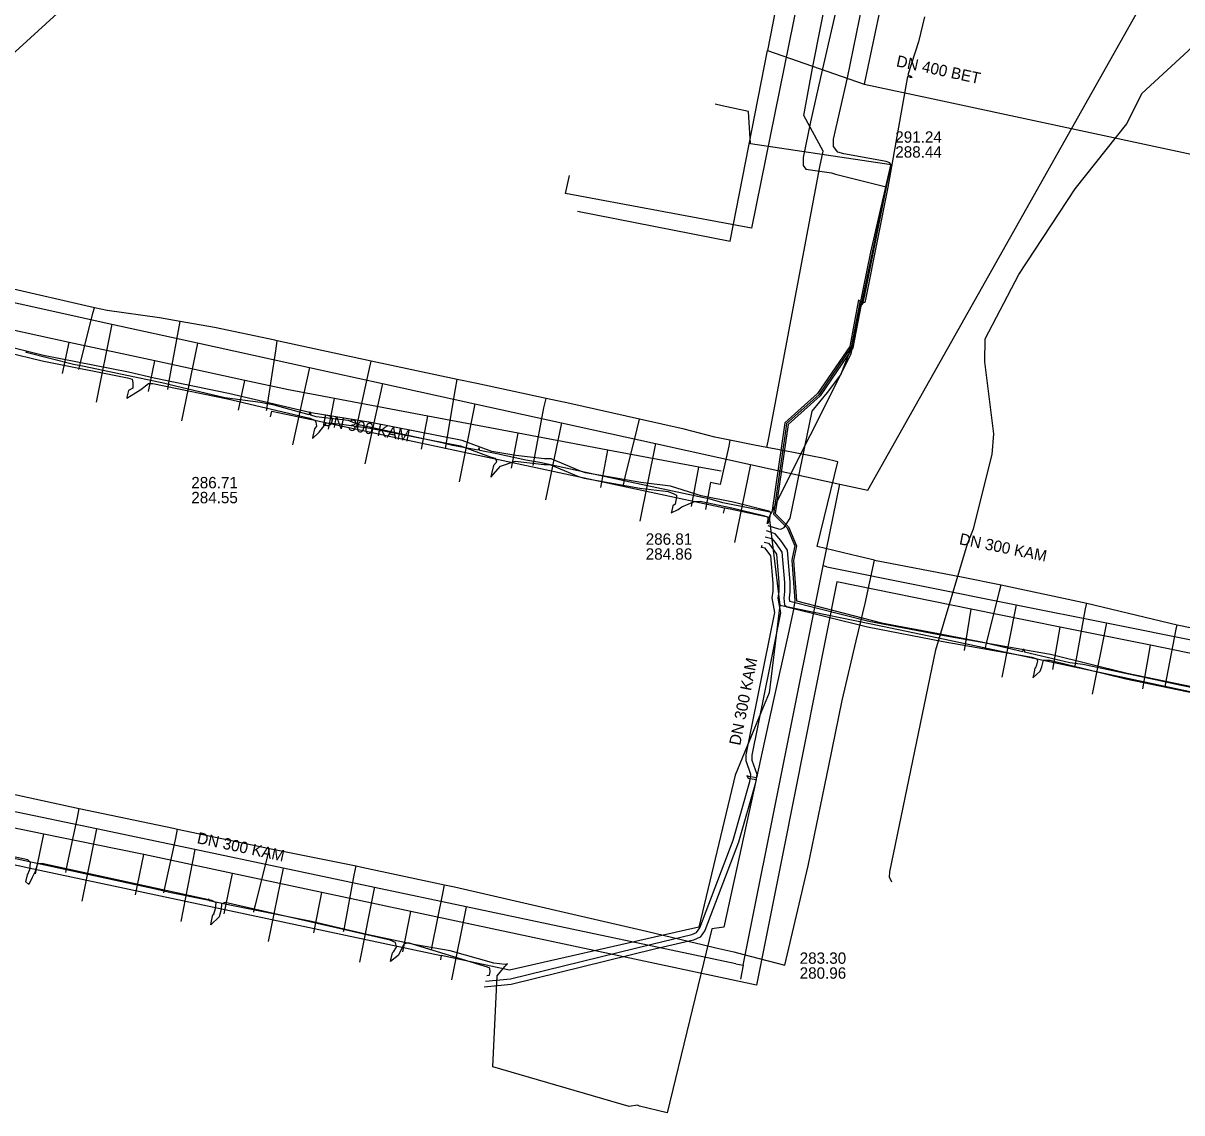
# Model space of a CAD drawing. Extents: x -598233 to -596890, y -1157848 to -1156431.
# Drawn here: x -597231.9 to -597150.4, y -1156821.6 to -1156744.9 of the extents above; entities that cross this region are included whole.
import ezdxf

# ---------------------------------------------------------------- set-up
doc = ezdxf.new("R2010")
doc.units = 0
for name, color, linetype in [('Vrstva 12', 7, 'Continuous'), ('Vrstva 13', 7, 'Continuous'), ('Vrstva 19', 7, 'Continuous'), ('Vrstva 42', 7, 'Continuous'), ('Vrstva 5', 7, 'Continuous'), ('Vrstva 55', 7, 'Continuous'), ('Vrstva 58', 7, 'Continuous'), ('Vrstva 8', 7, 'Continuous'), ('Vrstva 9', 7, 'Continuous')]:
    doc.layers.add(name, color=color, linetype=linetype)

msp = doc.modelspace()

# ---------------------------------------------------------------- linework, layer by layer
at = {"layer": 'Vrstva 12'}
for points in [[(-597176.54, -1156697.56), (-597178.46, -1156705.1), (-597182.31, -1156723.66), (-597173.76, -1156725.44), (-597176.06, -1156736.69), (-597180.66, -1156759.37), (-597193.75, -1156756.94), (-597193.48, -1156755.67)], [(-597214.5, -1156772.65), (-597214.41, -1156772.25), (-597211.29, -1156772.91), (-597186.07, -1156778.29), (-597182.56, -1156779.04)], [(-597182.56, -1156779.04), (-597182.65, -1156779.42)], [(-597182.56, -1156779.04), (-597182.17, -1156779.12)], [(-597182.17, -1156779.12), (-597179.42, -1156779.7), (-597178.68, -1156785.9)], [(-597178.68, -1156785.9), (-597179.43, -1156792.07), (-597180.01, -1156793.48)], [(-597178.68, -1156785.9), (-597178.31, -1156785.97), (-597171.45, -1156787.38)], [(-597171.45, -1156787.38), (-597167.05, -1156788.29), (-597166.07, -1156788.5)], [(-597166.07, -1156788.5), (-597145.29, -1156792.93)], [(-597180.01, -1156793.48), (-597181.82, -1156797.85), (-597184.37, -1156808.55)], [(-597234.61, -1156804.06), (-597234.54, -1156803.73), (-597231.51, -1156804.39), (-597202.49, -1156810.56)], [(-597184.37, -1156808.55), (-597186.96, -1156809.14), (-597197.69, -1156811.58), (-597202.49, -1156810.56)], [(-597202.49, -1156810.56), (-597202.55, -1156810.86)]]:
    msp.add_lwpolyline(points, dxfattribs=at)
at = {"layer": 'Vrstva 13'}
for p, q in [((-597225.664, -1156766.115), (-597226.783, -1156771.614)), ((-597211.774, -1156769.171), (-597212.951, -1156774.617)), ((-597206.623, -1156770.304), (-597207.874, -1156775.941)), ((-597200.132, -1156771.732), (-597201.241, -1156777.223)), ((-597194.021, -1156773.076), (-597195.162, -1156778.475)), ((-597187.41, -1156774.531), (-597188.52, -1156779.975)), ((-597180.744, -1156775.998), (-597181.87, -1156781.478)), ((-597175.609, -1156783.139), (-597174.453, -1156777.378)), ((-597175.41, -1156777.171), (-597174.453, -1156777.378)), ((-597181.25, -1156811.231), (-597175.609, -1156783.139)), ((-597175.365, -1156783.188), (-597175.609, -1156783.139)), ((-597162.041, -1156785.866), (-597163.052, -1156790.975)), ((-597155.69, -1156787.142), (-597156.687, -1156792.155)), ((-597226.761, -1156801.636), (-597227.775, -1156806.731)), ((-597219.821, -1156803.101), (-597220.813, -1156808.161)), ((-597213.615, -1156804.409), (-597214.667, -1156809.556)), ((-597200.743, -1156807.124), (-597201.768, -1156812.269)), ((-597181.763, -1156811.129), (-597181.25, -1156811.231)), ((-597181.25, -1156811.231), (-597181.448, -1156812.226))]:
    msp.add_line(p, q, dxfattribs=at)
for points in [[(-597174.453, -1156777.378), (-597172.482, -1156777.806), (-597151.095, -1156739.831), (-597150.546, -1156739.193)], [(-597182.73, -1156750.76), (-597183.22, -1156750.65)], [(-597179.42, -1156779.7), (-597173.65, -1156768.22), (-597171.95, -1156760.2), (-597170.83, -1156754.91), (-597180.74, -1156753.43), (-597180.87, -1156751.15), (-597182.73, -1156750.76)], [(-597242.342, -1156762.444), (-597238.666, -1156763.253), (-597232.124, -1156764.692), (-597225.664, -1156766.115), (-597219.638, -1156767.441), (-597211.774, -1156769.171), (-597206.623, -1156770.304), (-597200.132, -1156771.732), (-597194.021, -1156773.076), (-597187.41, -1156774.531), (-597180.744, -1156775.998), (-597175.41, -1156777.171)], [(-597219.638, -1156767.441), (-597219.641, -1156767.455), (-597220.776, -1156772.937)], [(-597175.365, -1156783.188), (-597162.041, -1156785.866), (-597155.69, -1156787.142), (-597149.258, -1156788.434), (-597142.246, -1156789.844), (-597136.171, -1156791.065), (-597130.041, -1156792.297), (-597123.466, -1156793.62), (-597116.739, -1156794.972), (-597113.822, -1156795.559)], [(-597181.763, -1156811.129), (-597200.743, -1156807.124), (-597207.191, -1156805.764), (-597213.615, -1156804.409), (-597219.821, -1156803.101), (-597226.761, -1156801.636), (-597232.822, -1156800.358), (-597238.897, -1156799.076), (-597245.482, -1156797.686), (-597251.824, -1156796.349), (-597257.645, -1156795.121), (-597260.622, -1156794.493), (-597260.963, -1156794.42)], [(-597207.191, -1156805.764), (-597207.205, -1156805.832), (-597208.24, -1156811.017)]]:
    msp.add_lwpolyline(points, dxfattribs=at)
at = {"layer": 'Vrstva 19'}
for points in [[(-597179.59, -1156774.8), (-597179.44, -1156774.13), (-597175.85, -1156755.06), (-597175.63, -1156753.94), (-597176.98, -1156751.44), (-597176.36, -1156748.1), (-597175.18, -1156742.06), (-597173.69, -1156735.22), (-597173.13, -1156732.2), (-597176.77, -1156731.51), (-597176.93, -1156731.48), (-597178.55, -1156731.22), (-597179.51, -1156731.03), (-597180.55, -1156730.83), (-597183.69, -1156730.21)], [(-597179.59, -1156774.8), (-597180.46, -1156774.64), (-597182.18, -1156774.29), (-597183.25, -1156774.07), (-597185.39, -1156773.51), (-597188.54, -1156772.81), (-597193.45, -1156771.7), (-597195.12, -1156771.35), (-597199.99, -1156770.31), (-597201.37, -1156770.02), (-597207.42, -1156768.72), (-597214.03, -1156767.29), (-597214.21, -1156767.25), (-597218.45, -1156766.35), (-597220.86, -1156765.93), (-597222.31, -1156765.67), (-597225.99, -1156765.16), (-597226.9, -1156764.97), (-597233.2, -1156763.53), (-597233.31, -1156763.5), (-597239.63, -1156761.99), (-597240.08, -1156761.88)], [(-597228, -1156769.31), (-597227.91, -1156768.93), (-597227.01, -1156765.36), (-597226.9, -1156764.97)], [(-597221.73, -1156770.73), (-597221.65, -1156770.24), (-597220.97, -1156766.56), (-597220.86, -1156765.93)], [(-597214.78, -1156772.2), (-597214.75, -1156772.04), (-597214.74, -1156771.93), (-597214.13, -1156767.99), (-597214.03, -1156767.29)], [(-597208.45, -1156773.4), (-597208.38, -1156773.1), (-597207.58, -1156769.45), (-597207.42, -1156768.72)], [(-597202.2, -1156774.89), (-597202.1, -1156774.3), (-597201.5, -1156770.67), (-597201.37, -1156770.02)], [(-597196.02, -1156776.08), (-597195.95, -1156775.67), (-597195.27, -1156772.02), (-597195.12, -1156771.35)], [(-597189.66, -1156777.42), (-597189.54, -1156776.89), (-597188.71, -1156773.49), (-597188.54, -1156772.81)], [(-597182.18, -1156774.29), (-597182.25, -1156774.72)], [(-597182.25, -1156774.72), (-597182.859, -1156777.41), (-597183.34, -1156777.311), (-597183.542, -1156777.269), (-597183.635, -1156777.764)], [(-597173.12, -1156782.48), (-597176.05, -1156781.76), (-597174.58, -1156775.81), (-597175.56, -1156775.57), (-597178.44, -1156775.01), (-597179.59, -1156774.8)], [(-597183.635, -1156777.764), (-597183.898, -1156779.159)], [(-597172, -1156782.74), (-597173.12, -1156782.48)], [(-597234.23, -1156798.85), (-597227.96, -1156800.21), (-597221.34, -1156801.6), (-597221.04, -1156801.67), (-597214.57, -1156803.02), (-597208.49, -1156804.25), (-597208.07, -1156804.33), (-597202.27, -1156805.57), (-597201.56, -1156805.72), (-597188.06, -1156808.83), (-597185.03, -1156809.56), (-597184.14, -1156809.77), (-597183.17, -1156810), (-597181.9, -1156810.3), (-597181.29, -1156810.45), (-597178.32, -1156811.24), (-597176.67, -1156804.24), (-597175.21, -1156797.21), (-597174.29, -1156792.61), (-597173.29, -1156788.4), (-597172.67, -1156785.78), (-597172, -1156782.74)], [(-597172, -1156782.74), (-597165.89, -1156783.91), (-597163.09, -1156784.47), (-597157.06, -1156785.76), (-597150.7, -1156787.27), (-597150.36, -1156787.35), (-597150.04, -1156787.41), (-597147.16, -1156787.98), (-597144.31, -1156788.48), (-597137.59, -1156789.95), (-597131.47, -1156791.3), (-597125.14, -1156792.65), (-597119.6, -1156793.76), (-597115.83, -1156794.51), (-597114.81, -1156794.72), (-597111.7, -1156795.33), (-597109.67, -1156795.72), (-597105.41, -1156796.31)], [(-597164.21, -1156788.97), (-597164.14, -1156788.68), (-597163.21, -1156784.9), (-597163.09, -1156784.47)], [(-597157.91, -1156790.29), (-597157.84, -1156789.94), (-597157.15, -1156786.15), (-597157.06, -1156785.76)], [(-597151.56, -1156791.64), (-597151.44, -1156791), (-597150.77, -1156787.58), (-597150.7, -1156787.27)], [(-597228.9, -1156804.71), (-597228.85, -1156804.43), (-597228.09, -1156800.84), (-597227.96, -1156800.21)], [(-597222.01, -1156806.15), (-597221.96, -1156805.91), (-597221.18, -1156802.29), (-597221.04, -1156801.67)], [(-597215.69, -1156807.51), (-597215.65, -1156807.31), (-597215.569, -1156806.99), (-597214.72, -1156803.62), (-597214.57, -1156803.02)], [(-597209.37, -1156808.86), (-597209.31, -1156808.61), (-597208.61, -1156804.9), (-597208.49, -1156804.25)], [(-597203.19, -1156810.15), (-597203.14, -1156809.89), (-597202.38, -1156806.18), (-597202.27, -1156805.57)]]:
    msp.add_lwpolyline(points, dxfattribs=at)
at = {"layer": 'Vrstva 42'}
for points in [[(-597179.518, -1156780.281), (-597178.751, -1156780.526), (-597178.605, -1156780.557), (-597178.359, -1156780.443), (-597177.932, -1156779.78), (-597176.393, -1156772.242), (-597175.315, -1156770.933), (-597174.371, -1156769.692), (-597173.616, -1156767.738), (-597172.266, -1156761.05), (-597170.907, -1156755.136), (-597170.85, -1156754.946), (-597170.932, -1156754.776), (-597171.184, -1156754.669), (-597174.157, -1156754.144), (-597174.59, -1156754.016), (-597174.886, -1156753.622), (-597174.881, -1156753.114), (-597173.9, -1156748.787), (-597171.589, -1156737.415)], [(-597179.522, -1156780.173), (-597179.391, -1156779.883), (-597179.311, -1156779.39), (-597179.437, -1156779.273), (-597181.952, -1156778.66), (-597184.208, -1156778.196), (-597186.364, -1156777.513), (-597188.451, -1156777.263), (-597192.35, -1156776.578), (-597192.691, -1156776.468), (-597194.76, -1156775.608), (-597195.225, -1156775.596), (-597197.245, -1156775.354), (-597198.941, -1156775.077), (-597201.024, -1156774.305), (-597207.44, -1156773.044), (-597211.636, -1156772.358), (-597217.451, -1156770.993), (-597222.695, -1156769.914), (-597224.49, -1156769.5), (-597230.49, -1156768.317), (-597237.08, -1156766.698)], [(-597235.622, -1156767.495), (-597230.576, -1156768.707), (-597224.574, -1156769.892), (-597224.24, -1156770), (-597224.184, -1156770.244), (-597224.2, -1156770.623), (-597224.508, -1156770.79), (-597224.607, -1156771.264), (-597224.624, -1156771.342), (-597223.999, -1156770.946), (-597223.638, -1156770.718), (-597223.102, -1156770.289), (-597222.781, -1156770.304), (-597217.537, -1156771.383), (-597211.728, -1156772.748), (-597211.382, -1156772.882), (-597211.32, -1156773.027), (-597211.273, -1156773.303), (-597211.403, -1156773.477), (-597211.519, -1156774.009), (-597211.554, -1156774.17), (-597211.082, -1156773.726), (-597210.564, -1156773.069), (-597209.68, -1156773.127), (-597207.506, -1156773.438), (-597201.132, -1156774.691), (-597199.059, -1156775.461), (-597198.734, -1156775.552), (-597198.608, -1156775.738), (-597198.634, -1156775.86), (-597198.824, -1156776.065), (-597198.949, -1156776.656), (-597198.998, -1156776.886), (-597198.326, -1156776.113), (-597197.283, -1156775.759), (-597195.253, -1156775.996), (-597194.844, -1156776.006), (-597192.829, -1156776.844), (-597192.446, -1156776.968), (-597188.509, -1156777.659), (-597186.528, -1156777.909), (-597186.12, -1156778.063), (-597185.95, -1156778.145), (-597185.945, -1156778.266), (-597186.026, -1156778.799), (-597186.203, -1156778.903), (-597186.299, -1156779.356), (-597186.307, -1156779.391), (-597185.827, -1156779.163), (-597185.576, -1156778.971), (-597184.665, -1156778.592), (-597184.276, -1156778.59), (-597182.04, -1156779.05), (-597179.915, -1156779.565), (-597179.58, -1156779.664), (-597179.508, -1156779.739), (-597179.502, -1156779.872), (-597179.581, -1156780.157)], [(-597148.118, -1156791.962), (-597154.219, -1156790.702), (-597159.616, -1156789.376), (-597160.844, -1156789.161), (-597167.115, -1156788.065), (-597172.404, -1156787.039), (-597177.955, -1156785.628), (-597177.987, -1156785.374), (-597177.943, -1156784.953), (-597177.93, -1156784.295), (-597178.132, -1156782.023), (-597178.603, -1156781.336), (-597178.987, -1156780.869), (-597179.602, -1156780.662)], [(-597179.779, -1156781.47), (-597179.47, -1156781.542), (-597179.288, -1156781.76), (-597178.911, -1156782.304), (-597178.733, -1156784.299), (-597178.745, -1156784.938), (-597178.798, -1156785.414), (-597178.621, -1156786.431), (-597179.368, -1156790.194), (-597180.631, -1156796.462), (-597180.631, -1156796.796), (-597180.293, -1156797.778), (-597180.388, -1156798.398), (-597181.574, -1156802.567), (-597183.936, -1156808.799), (-597184.274, -1156809.262), (-597184.737, -1156809.463), (-597187.477, -1156810.109), (-597197.563, -1156812.579), (-597199.463, -1156812.781)], [(-597199.377, -1156812.366), (-597197.631, -1156812.183), (-597187.571, -1156809.721), (-597184.863, -1156809.081), (-597184.532, -1156808.938), (-597184.29, -1156808.607), (-597181.954, -1156802.441), (-597180.78, -1156798.312), (-597180.703, -1156797.814), (-597181.031, -1156796.862), (-597181.031, -1156796.422), (-597179.76, -1156790.116), (-597179.018, -1156786.417), (-597179.2, -1156785.391), (-597179.145, -1156784.914), (-597179.14, -1156784.338), (-597179.309, -1156782.417), (-597179.704, -1156781.896), (-597179.952, -1156781.836), (-597179.913, -1156781.674)], [(-597179.694, -1156781.08), (-597179.223, -1156781.213), (-597178.923, -1156781.576), (-597178.523, -1156782.162), (-597178.33, -1156784.309), (-597178.343, -1156784.929), (-597178.396, -1156785.404), (-597178.331, -1156785.885), (-597178.17, -1156786.025), (-597172.49, -1156787.429), (-597167.187, -1156788.459), (-597160.944, -1156789.549), (-597160.58, -1156789.662), (-597160.535, -1156789.82), (-597160.614, -1156790.114), (-597160.689, -1156790.315), (-597160.729, -1156790.341), (-597160.828, -1156790.839), (-597160.863, -1156791.004), (-597160.349, -1156790.547), (-597160.232, -1156790.232), (-597160.118, -1156789.763), (-597159.67, -1156789.774), (-597154.321, -1156791.082), (-597148.22, -1156792.35)], [(-597199.291, -1156811.947), (-597199.101, -1156811.929), (-597199.048, -1156811.691), (-597199.083, -1156811.45), (-597199.242, -1156811.359), (-597204.815, -1156809.65), (-597205.118, -1156809.74), (-597205.274, -1156810.067), (-597205.535, -1156810.554), (-597206.06, -1156810.983), (-597206.032, -1156810.85), (-597205.928, -1156810.356), (-597205.845, -1156810.292), (-597205.65, -1156809.957), (-597205.711, -1156809.636), (-597206.085, -1156809.461), (-597217.704, -1156806.831), (-597217.956, -1156806.915), (-597217.976, -1156807.314), (-597218.13, -1156807.839), (-597218.704, -1156808.401), (-597218.654, -1156808.128), (-597218.564, -1156807.698), (-597218.486, -1156807.629), (-597218.372, -1156807.242), (-597218.341, -1156806.846), (-597218.64, -1156806.671), (-597230.608, -1156804.068), (-597230.908, -1156804.11), (-597231.061, -1156804.64), (-597231.276, -1156805.056), (-597231.516, -1156805.552), (-597231.717, -1156805.364), (-597231.599, -1156804.882), (-597231.439, -1156804.498), (-597231.384, -1156804.002), (-597231.571, -1156803.822), (-597243.39, -1156801.338)]]:
    msp.add_lwpolyline(points, dxfattribs=at)
at = {"layer": 'Vrstva 5'}
for p, q in [((-597229.143, -1156769.589), (-597228.667, -1156767.402)), ((-597223.101, -1156770.852), (-597222.637, -1156768.712)), ((-597216.758, -1156772.168), (-597216.305, -1156770.087)), ((-597210.42, -1156773.51), (-597210.015, -1156771.359)), ((-597203.877, -1156774.922), (-597203.44, -1156772.595)), ((-597197.545, -1156776.25), (-597197.082, -1156773.791)), ((-597191.257, -1156777.613), (-597190.763, -1156774.979)), ((-597184.886, -1156778.955), (-597184.365, -1156776.181)), ((-597165.686, -1156789.091), (-597165.204, -1156786.17)), ((-597159.454, -1156790.417), (-597158.949, -1156787.434)), ((-597153.119, -1156791.777), (-597152.589, -1156788.719)), ((-597231.034, -1156804.811), (-597230.464, -1156802.005)), ((-597224.007, -1156806.29), (-597223.43, -1156803.45)), ((-597217.767, -1156807.619), (-597217.191, -1156804.779)), ((-597211.468, -1156808.96), (-597210.892, -1156806.12)), ((-597205.199, -1156810.295), (-597204.622, -1156807.455))]:
    msp.add_line(p, q, dxfattribs=at)
for points in [[(-597213.248, -1156770.751), (-597216.305, -1156770.087), (-597222.637, -1156768.712), (-597228.667, -1156767.402), (-597235.097, -1156766.005), (-597241.537, -1156764.606), (-597243.618, -1156764.154)], [(-597182.792, -1156776.477), (-597184.364, -1156776.181), (-597184.365, -1156776.181), (-597190.762, -1156774.979), (-597190.763, -1156774.979), (-597197.082, -1156773.791), (-597203.44, -1156772.595), (-597210.015, -1156771.359), (-597213.248, -1156770.751)], [(-597174.653, -1156784.261), (-597178.417, -1156803.148), (-597180.308, -1156812.634)], [(-597147.454, -1156789.756), (-597152.588, -1156788.719), (-597158.949, -1156787.434), (-597165.203, -1156786.17), (-597174.653, -1156784.261)], [(-597225.387, -1156803.033), (-597230.463, -1156802.005), (-597236.745, -1156800.732), (-597243.018, -1156799.462), (-597249.34, -1156798.181), (-597255.593, -1156796.915), (-597261.856, -1156795.647), (-597263.098, -1156795.395)], [(-597180.308, -1156812.634), (-597204.623, -1156807.455), (-597210.892, -1156806.12), (-597217.191, -1156804.779), (-597223.431, -1156803.45), (-597225.387, -1156803.033)]]:
    msp.add_lwpolyline(points, dxfattribs=at)
at = {"layer": 'Vrstva 55'}
for points in [[(-597174.77, -1156744.29), (-597175.8, -1156748.76), (-597176.5, -1156751.89), (-597177.02, -1156754.39), (-597177.02, -1156754.97), (-597176.85, -1156755.22), (-597175.04, -1156755.47), (-597174.76, -1156755.56), (-597171.198, -1156756.455), (-597172.719, -1156764.088), (-597172.822, -1156764.577), (-597172.8, -1156764.64)], [(-597168.479, -1156744.507), (-597168.9, -1156746.25), (-597169.661, -1156748.583), (-597169.442, -1156748.664), (-597169.355, -1156748.76), (-597169.484, -1156748.776), (-597169.691, -1156748.7), (-597171.081, -1156756.482), (-597172.584, -1156764.151), (-597172.697, -1156764.588), (-597172.782, -1156764.588)], [(-597172.833, -1156764.738), (-597173.04, -1156764.58), (-597173.64, -1156767.74), (-597175.92, -1156771.09), (-597178.196, -1156773.118), (-597178.25, -1156773.486), (-597179.121, -1156779.484), (-597178.161, -1156780.454), (-597177.613, -1156781.726), (-597177.797, -1156782.597), (-597177.83, -1156782.756), (-597177.62, -1156785.574), (-597177.7, -1156786.205), (-597178.081, -1156787.926), (-597179.175, -1156792.877), (-597180.317, -1156798.041), (-597180.853, -1156797.954), (-597180.997, -1156797.903), (-597180.907, -1156798.066), (-597180.343, -1156798.159), (-597182.61, -1156808.56), (-597183.45, -1156808.68), (-597186.6, -1156821.62), (-597188.55, -1156821.14), (-597188.68, -1156821.072), (-597189.27, -1156821.17), (-597198.86, -1156818.39), (-597198.55, -1156811.98), (-597198.014, -1156811.327), (-597197.841, -1156811.132), (-597197.986, -1156811.191), (-597198.8, -1156811.09), (-597201.86, -1156810.23), (-597204.3, -1156809.81), (-597207.74, -1156809.07), (-597211.63, -1156808.16), (-597214.55, -1156807.56), (-597217.13, -1156807.06), (-597218.816, -1156806.691), (-597218.851, -1156806.555), (-597218.934, -1156806.666), (-597221.61, -1156806.12), (-597222.6, -1156805.88), (-597229.3, -1156804.421), (-597235.71, -1156803.04)], [(-597172.817, -1156764.687), (-597173.132, -1156764.421), (-597173.753, -1156767.693), (-597176.011, -1156771.01), (-597178.309, -1156773.057), (-597179.228, -1156779.386), (-597182.68, -1156778.69), (-597183.58, -1156778.44), (-597189.21, -1156777.25), (-597190.15, -1156777.03), (-597195.55, -1156775.85), (-597196.55, -1156775.7), (-597198.59, -1156775.24), (-597199.77, -1156775.018), (-597199.816, -1156774.829), (-597199.888, -1156774.995), (-597201.71, -1156774.65), (-597202.44, -1156774.47), (-597208.19, -1156773.23), (-597209.05, -1156772.9), (-597211.29, -1156772.64), (-597211.679, -1156772.534), (-597211.676, -1156772.451), (-597211.731, -1156772.301), (-597211.796, -1156772.447), (-597211.798, -1156772.501), (-597214.26, -1156771.83), (-597215.2, -1156771.63), (-597217.72, -1156771.31), (-597221.19, -1156770.49), (-597221.95, -1156770.31), (-597227.62, -1156769.11), (-597228.38, -1156768.96), (-597231.696, -1156768.126), (-597231.677, -1156768.045)], [(-597172.847, -1156764.774), (-597172.948, -1156764.739), (-597173.527, -1156767.787), (-597175.829, -1156771.17), (-597178.084, -1156773.178), (-597178.993, -1156779.442), (-597178.059, -1156780.386), (-597177.487, -1156781.714), (-597177.71, -1156782.764), (-597177.499, -1156785.586), (-597171.52, -1156787.14), (-597167.51, -1156787.89), (-597164.48, -1156788.48), (-597163.47, -1156788.7), (-597161.579, -1156789.146), (-597161.531, -1156788.975), (-597161.456, -1156789.175), (-597158.26, -1156789.93), (-597157.35, -1156790.05), (-597157.121, -1156790.098), (-597151.82, -1156791.21), (-597150.87, -1156791.44), (-597145.78, -1156792.48)]]:
    msp.add_lwpolyline(points, dxfattribs=at)
at = {"layer": 'Vrstva 58'}
for points in [[(-597206.92, -1156731.08), (-597208.53, -1156731.6), (-597214.71, -1156735.64), (-597217.58, -1156737.85), (-597223.55, -1156740.66), (-597226.36, -1156742.23), (-597228.97, -1156743.78), (-597234.63, -1156748.91), (-597238.67, -1156754.43), (-597246.37, -1156761.26), (-597247.93, -1156763.67), (-597250.14, -1156766.32), (-597253.5, -1156769.67), (-597254.16, -1156769.87), (-597257.84, -1156776.46), (-597258.33, -1156779.41), (-597259.81, -1156783.2), (-597260.62, -1156783.96), (-597262.04, -1156787.09), (-597262.83, -1156788.54), (-597263.2, -1156790.21)], [(-597170.79, -1156805.39), (-597170.961, -1156805.029), (-597170.92, -1156804.67), (-597167.7, -1156789.04), (-597165.46, -1156781.58), (-597165.05, -1156780.53), (-597163.73, -1156775.29), (-597163.61, -1156773.85), (-597164.25, -1156768.77), (-597164.22, -1156767.15), (-597161.85, -1156762.64), (-597157.89, -1156756.6), (-597154.25, -1156752.02), (-597153.19, -1156749.9), (-597149.64, -1156746.6), (-597147.8, -1156743.02)]]:
    msp.add_lwpolyline(points, dxfattribs=at)
at = {"layer": 'Vrstva 9'}
for p, q in [((-597167.968, -1156726.832), (-597172.744, -1156749.23)), ((-597177.102, -1156734.032), (-597179.526, -1156746.866)), ((-597182.164, -1156760.28), (-597179.526, -1156746.866)), ((-597179.526, -1156746.866), (-597172.744, -1156749.23)), ((-597192.916, -1156758.176), (-597182.164, -1156760.28))]:
    msp.add_line(p, q, dxfattribs=at)
msp.add_lwpolyline([(-597172.744, -1156749.23), (-597168.217, -1156750.201), (-597131.573, -1156758.062)], dxfattribs=at)

# ---------------------------------------------------------------- texts
at = {"layer": 'Vrstva 12'}
msp.add_text('DN 400 BET', height=0.8, rotation=347.89997, dxfattribs=at).set_placement((-597170.522, -1156747.97))
for s, p in [('291.24', (-597170.544, -1156753.354)), ('288.44', (-597170.544, -1156754.404))]:
    msp.add_text(s, height=0.8, dxfattribs=at).set_placement(p)
at = {"layer": 'Vrstva 8'}
for rotation, p in [(349.33237, (-597210.912, -1156773.234)), (348.58752, (-597166.09, -1156781.604)), (78.7244, (-597181.461, -1156795.812)), (347.95727, (-597219.724, -1156802.639))]:
    msp.add_text('DN 300 KAM', height=0.8, rotation=rotation, dxfattribs=at).set_placement(p)
for s, p in [('286.71', (-597220.079, -1156777.674)), ('284.55', (-597220.079, -1156778.724)), ('286.81', (-597188.105, -1156781.646)), ('284.86', (-597188.105, -1156782.696)), ('283.30', (-597177.272, -1156811.134)), ('280.96', (-597177.272, -1156812.184))]:
    msp.add_text(s, height=0.8, dxfattribs=at).set_placement(p)

doc.saveas('drawing.dxf')
